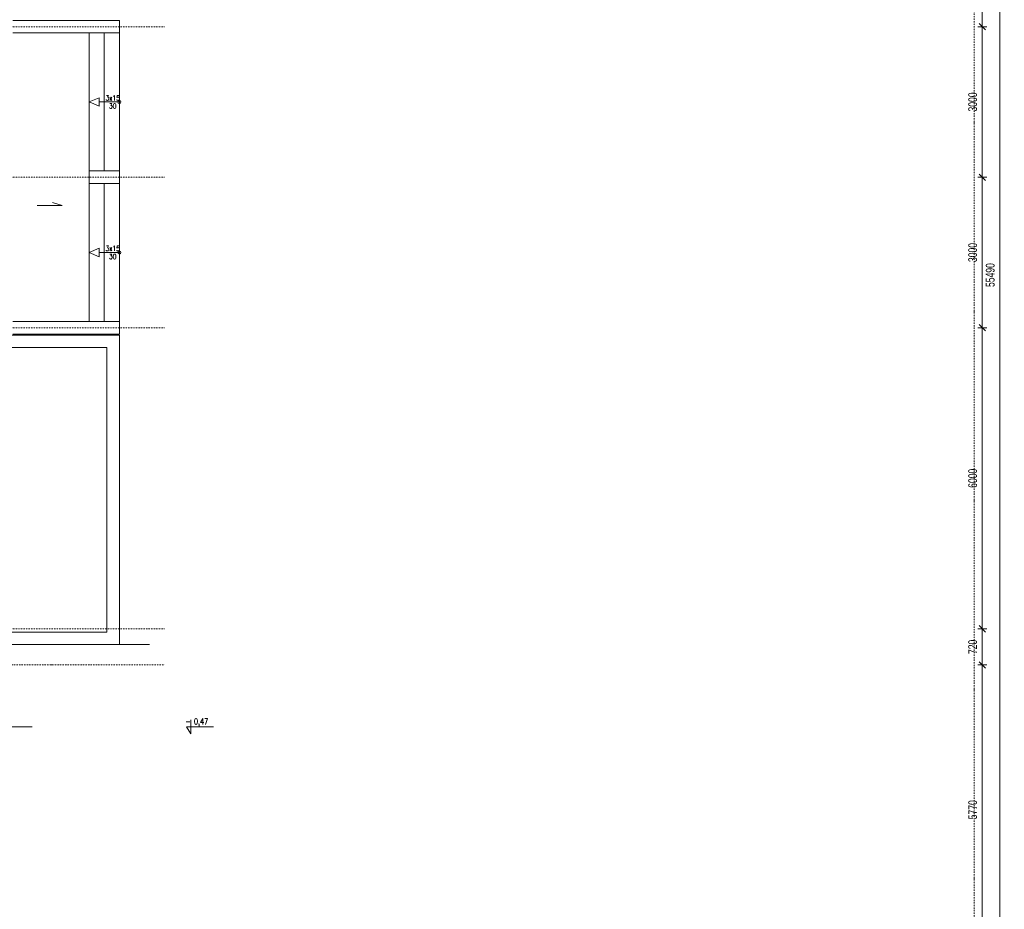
# Model space of a CAD drawing. Header units: millimetres. Extents: x -1893473 to 942156, y -534599 to 942944.
# Tile 448 of 656: x 186330 to 205951, y -240332 to -222603. Entities that reach past the tile are written whole.
import ezdxf

# ---------------------------------------------------------------- set-up
doc = ezdxf.new("R2010")
doc.units = ezdxf.units.MM
doc.header["$LTSCALE"] = 0.2
doc.linetypes.add('DASHDOT', pattern=[25.4, 12.7, -6.35, 0, -6.35])
doc.layers.get('0').update_dxf_attribs({"lineweight": 0})
for name, color, linetype, lineweight in [('!! 0_ Istn-widok', 1, 'Continuous', 15), ('!! 0_ Opis', 3, 'Continuous', 13), ('!! 0_Osie', 1, 'DASHDOT', 13), ('!! 0_Widok', 1, 'Continuous', 15), ('!! 1_PROJ widok', 5, 'Continuous', 9), ('P-Osie', 1, 'DASHDOT', 18), ('P-Wymiar', 142, 'Continuous', 9)]:
    doc.layers.add(name, color=color, linetype=linetype, lineweight=lineweight)
doc.styles.add('ROMANS', font='arial.ttf', dxfattribs={"width": 0.7})
doc.styles.add('SIMPLEX', font='simplex.shx', dxfattribs={"width": 0.77})
doc.dimstyles.new('A100', dxfattribs={"dimscale": 100, "dimtxt": 1.75, "dimasz": 0.05, "dimexe": 0, "dimexo": 0, "dimgap": 1, "dimtad": 1, "dimdec": 0, "dimrnd": 1, "dimdsep": 46, "dimtxsty": 'ROMANS', "dimblk": '[[[[[[[[', "dimcen": 2, "dimdle": 2, "dimse1": 1, "dimse2": 1, "dimclrd": 256, "dimclrt": 1, "dimadec": 0, "dimazin": 0, "dimtfac": 1, "dimtdec": 0, "dimtix": 1, "dimtmove": 2, "dimatfit": 3, "dimldrblk": '[[[[[[[[', "dimfxl": 1, "dimtvp": 0.6, "dimtolj": 1, "dimlwd": 9, "dimarcsym": 0})

# ---------------------------------------------------------------- blocks, each defined once
blk = doc.blocks.new('BLOK OSI')
blk.add_lwpolyline([(55424.3, -195663.1), (55424.3, -200232.8)])
at = {"layer": 'P-Osie'}
for points in [[(51570, -196290.1), (53810.6, -196290.1)], [(51570, -196590.1), (53810.6, -196590.1)], [(51570, -196890.1), (53810.6, -196890.1)], [(51570, -197490.1), (53810.6, -197490.1)], [(48624.3, -197562.1), (53810.6, -197562.1)]]:
    blk.add_lwpolyline(points, dxfattribs=at)
blk = doc.blocks.new('[[[[[[[[')
at = {"layer": 'P-Wymiar'}
for p, q in [((-12.7, -12.7), (12.7, 12.7)), ((0, 0), (-4.6, 0)), ((0, 18), (0, -18))]:
    blk.add_line(p, q, dxfattribs=at)
blk = doc.blocks.new('*D4307')
at = {"layer": 'DEFPOINTS', "color": 0, "transparency": 16777216}
for p in [(180347, -199948), (205861, -199948), (196962, -255438)]:
    blk.add_point(p, dxfattribs=at)
at = {"layer": 'P-Wymiar', "lineweight": 9, "transparency": 16777216}
blk.add_line((205861, -255433), (205861, -199953), dxfattribs=at)
at = {"layer": 'P-Wymiar', "lineweight": 9, "transparency": 16777216, "xscale": 5, "yscale": 5, "zscale": 5}
for p, rotation in [((205861, -199948), 90), ((205861, -255438), 270)]:
    blk.add_blockref('[[[[[[[[', p, dxfattribs=dict(at, rotation=rotation))
at = {"layer": 'P-Wymiar', "color": 1, "transparency": 16777216, "insert": (205671, -227693), "char_height": 175, "attachment_point": 5, "rotation": 90, "style": 'ROMANS'}
blk.add_mtext('\\A1;55490', dxfattribs=at)
blk = doc.blocks.new('*D4355')
at = {"layer": 'DEFPOINTS', "color": 0, "transparency": 16777216}
for p in [(187137, -235463), (205511, -235463), (196837, -241233)]:
    blk.add_point(p, dxfattribs=at)
at = {"layer": 'P-Wymiar', "lineweight": 9, "transparency": 16777216}
blk.add_line((205511, -241228), (205511, -235468), dxfattribs=at)
at = {"layer": 'P-Wymiar', "lineweight": 9, "transparency": 16777216, "xscale": 5, "yscale": 5, "zscale": 5}
for p, rotation in [((205511, -235463), 90), ((205511, -241233), 270)]:
    blk.add_blockref('[[[[[[[[', p, dxfattribs=dict(at, rotation=rotation))
at = {"layer": 'P-Wymiar', "color": 1, "transparency": 16777216, "insert": (205321, -238348), "char_height": 175, "attachment_point": 5, "rotation": 90, "style": 'ROMANS'}
blk.add_mtext('\\A1;5770', dxfattribs=at)
blk = doc.blocks.new('*D4356')
at = {"layer": 'DEFPOINTS', "color": 0, "transparency": 16777216}
for p in [(187137, -234743), (205511, -234743), (187137, -235463)]:
    blk.add_point(p, dxfattribs=at)
at = {"layer": 'P-Wymiar', "lineweight": 9, "transparency": 16777216}
blk.add_line((205511, -235458), (205511, -234748), dxfattribs=at)
at = {"layer": 'P-Wymiar', "lineweight": 9, "transparency": 16777216, "xscale": 5, "yscale": 5, "zscale": 5}
for p, rotation in [((205511, -234743), 90), ((205511, -235463), 270)]:
    blk.add_blockref('[[[[[[[[', p, dxfattribs=dict(at, rotation=rotation))
at = {"layer": 'P-Wymiar', "color": 1, "transparency": 16777216, "insert": (205321, -235103), "char_height": 175, "attachment_point": 5, "rotation": 90, "style": 'ROMANS'}
blk.add_mtext('\\A1;720', dxfattribs=at)
blk = doc.blocks.new('*D4357')
at = {"layer": 'DEFPOINTS', "color": 0, "transparency": 16777216}
for p in [(187137, -228743), (205511, -228743), (187137, -234743)]:
    blk.add_point(p, dxfattribs=at)
at = {"layer": 'P-Wymiar', "lineweight": 9, "transparency": 16777216}
blk.add_line((205511, -234738), (205511, -228748), dxfattribs=at)
at = {"layer": 'P-Wymiar', "lineweight": 9, "transparency": 16777216, "xscale": 5, "yscale": 5, "zscale": 5}
for p, rotation in [((205511, -228743), 90), ((205511, -234743), 270)]:
    blk.add_blockref('[[[[[[[[', p, dxfattribs=dict(at, rotation=rotation))
at = {"layer": 'P-Wymiar', "color": 1, "transparency": 16777216, "insert": (205321, -231743), "char_height": 175, "attachment_point": 5, "rotation": 90, "style": 'ROMANS'}
blk.add_mtext('\\A1;6000', dxfattribs=at)
blk = doc.blocks.new('*D4358')
at = {"layer": 'DEFPOINTS', "color": 0, "transparency": 16777216}
for p in [(187137, -225743), (205511, -225743), (187137, -228743)]:
    blk.add_point(p, dxfattribs=at)
at = {"layer": 'P-Wymiar', "lineweight": 9, "transparency": 16777216}
blk.add_line((205511, -228738), (205511, -225748), dxfattribs=at)
at = {"layer": 'P-Wymiar', "lineweight": 9, "transparency": 16777216, "xscale": 5, "yscale": 5, "zscale": 5}
for p, rotation in [((205511, -225743), 90), ((205511, -228743), 270)]:
    blk.add_blockref('[[[[[[[[', p, dxfattribs=dict(at, rotation=rotation))
at = {"layer": 'P-Wymiar', "color": 1, "transparency": 16777216, "insert": (205321, -227243), "char_height": 175, "attachment_point": 5, "rotation": 90, "style": 'ROMANS'}
blk.add_mtext('\\A1;3000', dxfattribs=at)
blk = doc.blocks.new('*D4359')
at = {"layer": 'DEFPOINTS', "color": 0, "transparency": 16777216}
for p in [(187186, -222743), (205511, -222743), (187137, -225743)]:
    blk.add_point(p, dxfattribs=at)
at = {"layer": 'P-Wymiar', "lineweight": 9, "transparency": 16777216}
blk.add_line((205511, -225738), (205511, -222748), dxfattribs=at)
at = {"layer": 'P-Wymiar', "lineweight": 9, "transparency": 16777216, "xscale": 5, "yscale": 5, "zscale": 5}
for p, rotation in [((205511, -222743), 90), ((205511, -225743), 270)]:
    blk.add_blockref('[[[[[[[[', p, dxfattribs=dict(at, rotation=rotation))
at = {"layer": 'P-Wymiar', "color": 1, "transparency": 16777216, "insert": (205321, -224243), "char_height": 175, "attachment_point": 5, "rotation": 90, "style": 'ROMANS'}
blk.add_mtext('\\A1;3000', dxfattribs=at)
blk = doc.blocks.new('*D4360')
at = {"layer": 'DEFPOINTS', "color": 0, "transparency": 16777216}
for p in [(201990, -216473), (205511, -216473), (187186, -222743)]:
    blk.add_point(p, dxfattribs=at)
at = {"layer": 'P-Wymiar', "lineweight": 9, "transparency": 16777216}
blk.add_line((205511, -222738), (205511, -216478), dxfattribs=at)
at = {"layer": 'P-Wymiar', "lineweight": 9, "transparency": 16777216, "xscale": 5, "yscale": 5, "zscale": 5}
for p, rotation in [((205511, -216473), 90), ((205511, -222743), 270)]:
    blk.add_blockref('[[[[[[[[', p, dxfattribs=dict(at, rotation=rotation))
at = {"layer": 'P-Wymiar', "color": 1, "transparency": 16777216, "insert": (205321, -219608), "char_height": 175, "attachment_point": 5, "rotation": 90, "style": 'ROMANS'}
blk.add_mtext('\\A1;6270', dxfattribs=at)

msp = doc.modelspace()

# ---------------------------------------------------------------- linework, layer by layer
at = {"layer": '!! 0_ Istn-widok'}
for points in [[(186196.81103, -222618.09366), (188316.81103, -222618.09366)], [(188316.81103, -222868.09366), (188316.81103, -222618.09366)], [(186196.81103, -222868.09366), (188316.81103, -222868.09366)], [(187716.81103, -222868.09366), (187716.81103, -225618.09366)], [(188016.81103, -222868.09366), (188016.81103, -225618.09366)], [(188316.81103, -222868.09366), (188316.81103, -225618.09366)], [(187916.81103, -224157.20089), (187916.81103, -224328.98642)], [(187916.81103, -224243.09366), (188316.81103, -224243.09366)], [(187716.81103, -225618.09366), (188316.81103, -225618.09366)], [(187716.81103, -225868.09366), (187716.81103, -225618.09366)], [(188316.81103, -225618.09366), (188316.81103, -225868.09366)], [(187716.81103, -225868.09366), (187716.81103, -228618.09366)], [(188316.81103, -225868.09366), (187716.81103, -225868.09366)], [(188016.81103, -225868.09366), (188016.81103, -228618.09366)], [(188316.81103, -225868.09366), (188316.81103, -228618.09366)], [(187916.81103, -227157.20089), (187916.81103, -227328.98642)], [(187916.81103, -227243.09366), (188316.81103, -227243.09366)], [(186196.81103, -228618.09366), (188316.81103, -228618.09366)], [(188316.81103, -228618.09366), (188316.81103, -228868.09366)], [(185626.81103, -228888.09366), (188316.81103, -228888.09366)], [(186196.81103, -228868.09366), (188316.81103, -228868.09366)], [(188316.81103, -228888.09366), (188316.81103, -235058.09366)], [(185876.81103, -229138.09366), (188066.81103, -229138.09366)], [(188066.81103, -229138.09366), (188066.81103, -234808.09366)], [(185876.81103, -234808.09366), (188066.81103, -234808.09366)], [(185626.81103, -235058.09366), (188316.81103, -235058.09366)]]:
    msp.add_lwpolyline(points, dxfattribs=at)
for centre in [(188316.81103, -224243.09366), (188316.81103, -227243.09366)]:
    msp.add_circle(centre, 30, dxfattribs=at)
at = {"layer": '!! 0_ Opis'}
for points in [[(186677.19595, -226304.14704), (187177.19595, -226304.14704)], [(187177.19595, -226304.14704), (186982.06966, -226245.857)], [(189737.92497, -236553.82829), (189737.92497, -236833.84594)], [(186043.57136, -236693.83711), (186577.91344, -236693.83711)], [(189737.92497, -236833.84594), (189657.09084, -236693.83711)], [(189657.09084, -236693.83711), (190191.43291, -236693.83711)]]:
    msp.add_lwpolyline(points, dxfattribs=at)
at = {"layer": '!! 0_Widok'}
for points in [[(187716.81103, -224243.09366), (187916.81103, -224157.20089)], [(187716.81103, -224243.09366), (187916.81103, -224328.98642)], [(187716.81103, -227243.09366), (187916.81103, -227157.20089)], [(187716.81103, -227243.09366), (187916.81103, -227328.98642)]]:
    msp.add_lwpolyline(points, dxfattribs=at)
at = {"layer": '!! 1_PROJ widok'}
msp.add_lwpolyline([(188316.81103, -235058.09366), (188916.81103, -235058.09366)], dxfattribs=at)

# ---------------------------------------------------------------- block references
at = {"layer": '!! 0_Osie', "xscale": 10, "yscale": 10, "zscale": 10}
msp.add_blockref('BLOK OSI', (-348890.30322, 1740157.78937), dxfattribs=at)

# ---------------------------------------------------------------- texts
at = {"layer": '!! 0_ Opis', "style": 'SIMPLEX', "width": 0.75}
for s, height, p in [('3x15', 100, (188040.59051, -224212.319)), ('30', 100, (188109.26895, -224373.82971)), ('3x15', 100, (188040.59051, -227212.319)), ('30', 100, (188109.26895, -227373.82971)), ('- 0,47', 120, (189631.05048, -236648.05592))]:
    msp.add_text(s, height=height, dxfattribs=at).set_placement(p)

# ---------------------------------------------------------------- dimensions: what is measured, and where the dimension line sits
at = {"layer": 'P-Wymiar'}
dim = msp.add_linear_dim(base=(205860.81695, -199948.09366), p1=(196961.77482, -255438.09232), p2=(180346.81103, -199948.09366), angle=90, dimstyle='A100', override={"dimtmove": 0}, dxfattribs=at)
dim.commit()
dim.dimension.update_dxf_attribs({"geometry": '*D4307', "text_midpoint": (205671.46668, -227693.09299)})
for base, p1, p2, picture, middle in [((205510.81695, -216473.09366), (187186.22956, -222743.09366), (201989.78103, -216473.09366), '*D4360', (205321.46668, -219608.09366)), ((205510.81695, -222743.09366), (187136.51467, -225743.09366), (187186.22956, -222743.09366), '*D4359', (205321.407, -224243.09366)), ((205510.81695, -225743.09366), (187136.51467, -228743.09366), (187136.51467, -225743.09366), '*D4358', (205321.407, -227243.09366)), ((205510.81695, -228743.09366), (187136.51467, -234743.09366), (187136.51467, -228743.09366), '*D4357', (205321.46668, -231743.09366)), ((205510.81695, -234743.09366), (187136.51467, -235463.09366), (187136.51467, -234743.09366), '*D4356', (205321.46668, -235103.09366)), ((205510.81695, -235463.09366), (196836.81103, -241233.09366), (187136.51467, -235463.09366), '*D4355', (205321.46668, -238348.09366))]:
    dim = msp.add_linear_dim(base=base, p1=p1, p2=p2, angle=90, dimstyle='A100', dxfattribs=at)
    dim.commit()
    dim.dimension.update_dxf_attribs({"geometry": picture, "text_midpoint": middle})

doc.saveas('drawing.dxf')
